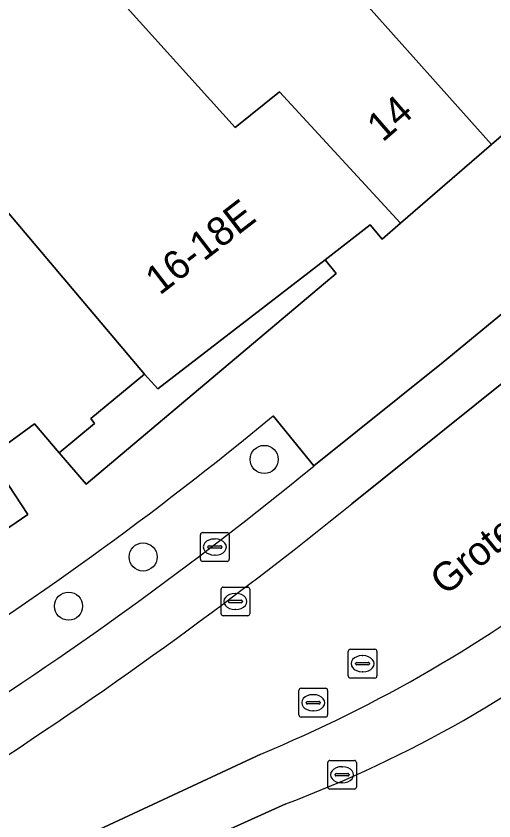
# Model space of a CAD drawing. Extents: x 160663 to 161506, y 382245 to 383291.
# Drawn here: x 161261.34 to 161277.95, y 383013.07 to 383041.04 of the extents above; entities that cross this region are included whole.
import ezdxf

# ---------------------------------------------------------------- set-up
doc = ezdxf.new("R2010")
doc.units = 0
for name, color, linetype in [('IMGEO_Boom', 7, 'Continuous'), ('IMGEO_Groenvoorziening', 7, 'Continuous'), ('IMGEO_Kolk', 7, 'Continuous'), ('IMGEO_Openbare_ruimte_label', 7, 'Continuous'), ('IMGEO_Pand', 7, 'Continuous'), ('IMGEO_Pand_nummerreeks', 7, 'Continuous'), ('IMGEO_Rijbaan_lokaal_gesloten', 7, 'Continuous'), ('IMGEO_Rioolput', 7, 'Continuous'), ('IMGEO_Voetpad_open', 7, 'Continuous')]:
    doc.layers.add(name, color=color, linetype=linetype)

msp = doc.modelspace()

# ---------------------------------------------------------------- linework, layer by layer
at = {"layer": 'IMGEO_Boom'}
for centre in [(161269.965, 383025.634), (161265.754, 383022.242), (161263.159, 383020.533)]:
    msp.add_circle(centre, 0.489, dxfattribs=at)
at = {"layer": 'IMGEO_Groenvoorziening'}
msp.add_lwpolyline([(161271.694, 383025.405), (161270.276, 383027.148)], dxfattribs=at)
for centre, radius, start, end in [((161193.391, 383120.06), 120.598, 302.02622, 309.60798), ((161187.507, 383128.289), 132.939, 302.30769, 309.29241)]:
    msp.add_arc(centre, radius, start, end, dxfattribs=at)
at = {"layer": 'IMGEO_Kolk'}
for p, q in [((161267.822, 383023.088), (161268.674, 383023.088)), ((161267.747, 383022.162), (161267.747, 383023.014)), ((161268.235, 383022.868), (161268.26, 383022.868)), ((161268.748, 383023.014), (161268.748, 383022.162)), ((161268.006, 383022.582), (161268.006, 383022.594)), ((161268.444, 383022.545), (161268.046, 383022.545)), ((161268.049, 383022.631), (161268.447, 383022.631)), ((161268.49, 383022.594), (161268.49, 383022.582)), ((161268.258, 383022.308), (161268.233, 383022.308)), ((161268.674, 383022.088), (161267.822, 383022.088)), ((161272.173, 383014.247), (161272.173, 383015.099)), ((161272.248, 383015.173), (161273.1, 383015.173)), ((161273.174, 383015.099), (161273.174, 383014.247)), ((161272.475, 383014.716), (161272.873, 383014.716)), ((161272.661, 383014.953), (161272.686, 383014.953)), ((161272.432, 383014.667), (161272.432, 383014.679)), ((161272.87, 383014.63), (161272.472, 383014.63)), ((161272.916, 383014.679), (161272.916, 383014.667)), ((161273.1, 383014.173), (161272.248, 383014.173)), ((161272.684, 383014.393), (161272.659, 383014.393))]:
    msp.add_line(p, q, dxfattribs=at)
for points in [[(161267.822, 383023.088), (161268.674, 383023.088)], [(161267.747, 383022.162), (161267.747, 383023.014)], [(161268.748, 383023.014), (161268.748, 383022.162)], [(161268.674, 383022.088), (161267.822, 383022.088)], [(161272.173, 383014.247), (161272.173, 383015.099)], [(161272.248, 383015.173), (161273.1, 383015.173)], [(161273.174, 383015.099), (161273.174, 383014.247)], [(161273.1, 383014.173), (161272.248, 383014.173)]]:
    msp.add_lwpolyline(points, dxfattribs=at)
for centre, radius, start, end in [((161267.824, 383023.012), 0.0765, 91.552, 178.448), ((161267.824, 383023.012), 0.0765, 91.552, 178.448), ((161268.672, 383023.012), 0.0765, 1.552, 88.448), ((161268.672, 383023.012), 0.0765, 1.552, 88.448), ((161268.046, 383022.591), 0.0403, 85.8775, 175.7526), ((161268.043, 383022.581), 0.0366, 178.938, 274.7102), ((161268.447, 383022.588), 0.043, 264.8664, 352.4533), ((161268.451, 383022.593), 0.0386, 1.7309, 96.639), ((161267.824, 383022.164), 0.0765, 181.552, 268.448), ((161267.824, 383022.164), 0.0765, 181.552, 268.448), ((161268.672, 383022.164), 0.0765, 271.552, 358.448), ((161268.672, 383022.164), 0.0765, 271.552, 358.448), ((161272.25, 383015.097), 0.0765, 91.552, 178.448), ((161272.25, 383015.097), 0.0765, 91.552, 178.448), ((161273.098, 383015.097), 0.0765, 1.552, 88.448), ((161273.098, 383015.097), 0.0765, 1.552, 88.448), ((161272.472, 383014.676), 0.0403, 85.8775, 175.7526), ((161272.877, 383014.678), 0.0386, 1.7309, 96.639), ((161272.469, 383014.666), 0.0366, 178.938, 274.7102), ((161272.873, 383014.673), 0.043, 264.8664, 352.4533), ((161272.25, 383014.249), 0.0765, 181.552, 268.448), ((161272.25, 383014.249), 0.0765, 181.552, 268.448), ((161273.098, 383014.249), 0.0765, 271.552, 358.448), ((161273.098, 383014.249), 0.0765, 271.552, 358.448)]:
    msp.add_arc(centre, radius, start, end, dxfattribs=at)
for centre, major_axis, ratio, start_param, end_param in [((161268.234, 383022.588), (-0.387, 0.002), 0.722429, 4.712389, 7.853982), ((161268.259, 383022.588), (-0.39, 0.002), 0.717154, 1.570796, 4.712389), ((161272.66, 383014.673), (-0.387, 0.002), 0.722429, 4.712389, 7.853982), ((161272.685, 383014.673), (-0.39, 0.002), 0.717154, 1.570796, 4.712389)]:
    msp.add_ellipse(centre, major_axis=major_axis, ratio=ratio, start_param=start_param, end_param=end_param, dxfattribs=at)
at = {"layer": 'IMGEO_Pand'}
for points in [[(161248.77, 383063.026), (161258.504, 383052.102), (161262.277, 383045.764), (161263.399, 383043.879), (161263.155, 383043.598), (161268.95, 383037.175), (161270.501, 383038.408), (161274.702, 383033.841), (161277.874, 383036.582), (161261.529, 383054.879), (161251.78, 383065.727)], [(161265.799, 383028.598), (161266.26, 383028.084), (161272.084, 383032.571), (161273.655, 383033.782), (161274.067, 383033.293), (161274.702, 383033.841), (161270.501, 383038.408), (161268.95, 383037.175), (161263.155, 383043.598), (161263.399, 383043.879), (161262.277, 383045.764), (161258.504, 383052.102), (161248.77, 383063.026), (161248.685, 383062.95), (161248.317, 383062.62), (161248.708, 383062.181), (161246.93, 383060.62), (161261.141, 383044.565), (161255.983, 383040.202)], [(161283.209, 383041.194), (161276.975, 383048.172), (161277.138, 383048.317), (161274.313, 383051.479), (161273.299, 383050.573), (161269.369, 383055.032), (161265.991, 383058.865), (161261.529, 383054.879), (161277.874, 383036.582), (161282.99, 383041.002)], [(161265.799, 383028.598), (161255.983, 383040.202), (161249.693, 383034.881), (161258.579, 383024.306), (161258.675, 383024.248), (161259.891, 383022.462), (161261.746, 383023.723), (161260.408, 383025.73), (161261.971, 383026.873), (161262.835, 383025.863), (161264.065, 383026.887), (161263.938, 383027.056)]]:
    msp.add_lwpolyline(points, close=True, dxfattribs=at)
at = {"layer": 'IMGEO_Rijbaan_lokaal_gesloten'}
for points in [[(161273.011, 383024.09), (161279.453, 383029.258), (161278.293, 383030.735), (161276.19, 383029.016), (161271.694, 383025.405)], [(161281.487, 383023.268), (161283.116, 383024.598), (161279.453, 383029.258), (161273.011, 383024.09)], [(161240.17, 383003.597), (161241.404, 383001.128), (161243.22, 383002.002), (161250.611, 383005.878), (161257.382, 383009.454), (161260.989, 383011.262), (161269.852, 383015.394)], [(161269.852, 383015.394), (161260.989, 383011.262), (161257.382, 383009.454), (161250.611, 383005.878), (161243.22, 383002.002), (161241.404, 383001.128), (161242.087, 382999.762), (161242.223, 382999.485), (161245.709, 383001.173), (161250.278, 383003.554), (161253.632, 383005.368), (161258.166, 383007.776), (161264.948, 383011.057), (161270.72, 383013.662)]]:
    msp.add_lwpolyline(points, dxfattribs=at)
for centre, radius, start, end in [((161187.507, 383128.289), 132.939, 302.30769, 309.29241), ((161177.521, 383142.325), 151.98, 302.74235, 308.9254), ((161177.521, 383142.325), 151.98, 302.74235, 308.9254), ((161251.143, 383060.619), 48.942, 292.4744, 307.9086), ((161251.143, 383060.619), 48.942, 292.4744, 307.9086), ((161255.555, 383053.977), 43.072, 290.614, 308.7901)]:
    msp.add_arc(centre, radius, start, end, dxfattribs=at)
at = {"layer": 'IMGEO_Rioolput'}
for p, q in [((161268.538, 383021.197), (161269.39, 383021.197)), ((161268.463, 383020.271), (161268.463, 383021.123)), ((161268.951, 383020.977), (161268.976, 383020.977)), ((161269.464, 383021.123), (161269.464, 383020.271)), ((161268.722, 383020.691), (161268.722, 383020.703)), ((161269.16, 383020.654), (161268.762, 383020.654)), ((161268.765, 383020.74), (161269.163, 383020.74)), ((161269.206, 383020.703), (161269.206, 383020.691)), ((161268.974, 383020.417), (161268.949, 383020.417)), ((161269.39, 383020.197), (161268.538, 383020.197)), ((161272.886, 383018.108), (161272.886, 383018.96)), ((161272.961, 383019.034), (161273.813, 383019.034)), ((161273.887, 383018.96), (161273.887, 383018.108)), ((161273.374, 383018.814), (161273.399, 383018.814)), ((161273.145, 383018.528), (161273.145, 383018.54)), ((161273.583, 383018.491), (161273.185, 383018.491)), ((161273.188, 383018.577), (161273.586, 383018.577)), ((161273.629, 383018.54), (161273.629, 383018.528)), ((161273.397, 383018.254), (161273.372, 383018.254)), ((161273.813, 383018.034), (161272.961, 383018.034)), ((161271.17, 383016.751), (161271.17, 383017.603)), ((161271.245, 383017.677), (161272.097, 383017.677)), ((161272.171, 383017.603), (161272.171, 383016.751)), ((161271.472, 383017.22), (161271.87, 383017.22)), ((161271.658, 383017.457), (161271.683, 383017.457)), ((161271.429, 383017.171), (161271.429, 383017.183)), ((161271.867, 383017.134), (161271.469, 383017.134)), ((161271.913, 383017.183), (161271.913, 383017.171)), ((161272.097, 383016.677), (161271.245, 383016.677)), ((161271.681, 383016.897), (161271.656, 383016.897))]:
    msp.add_line(p, q, dxfattribs=at)
for points in [[(161268.538, 383021.197), (161269.39, 383021.197)], [(161268.463, 383020.271), (161268.463, 383021.123)], [(161269.464, 383021.123), (161269.464, 383020.271)], [(161269.39, 383020.197), (161268.538, 383020.197)], [(161272.886, 383018.108), (161272.886, 383018.96)], [(161272.961, 383019.034), (161273.813, 383019.034)], [(161273.887, 383018.96), (161273.887, 383018.108)], [(161273.813, 383018.034), (161272.961, 383018.034)], [(161271.17, 383016.751), (161271.17, 383017.603)], [(161271.245, 383017.677), (161272.097, 383017.677)], [(161272.171, 383017.603), (161272.171, 383016.751)], [(161272.097, 383016.677), (161271.245, 383016.677)]]:
    msp.add_lwpolyline(points, dxfattribs=at)
for centre, radius, start, end in [((161268.54, 383021.121), 0.0765, 91.552, 178.448), ((161268.54, 383021.121), 0.0765, 91.552, 178.448), ((161269.388, 383021.121), 0.0765, 1.552, 88.448), ((161269.388, 383021.121), 0.0765, 1.552, 88.448), ((161268.762, 383020.7), 0.0403, 85.8775, 175.7526), ((161268.759, 383020.69), 0.0366, 178.938, 274.7102), ((161269.163, 383020.697), 0.043, 264.8664, 352.4533), ((161269.167, 383020.702), 0.0386, 1.7309, 96.639), ((161268.54, 383020.273), 0.0765, 181.552, 268.448), ((161268.54, 383020.273), 0.0765, 181.552, 268.448), ((161269.388, 383020.273), 0.0765, 271.552, 358.448), ((161269.388, 383020.273), 0.0765, 271.552, 358.448), ((161272.963, 383018.958), 0.0765, 91.552, 178.448), ((161272.963, 383018.958), 0.0765, 91.552, 178.448), ((161273.811, 383018.958), 0.0765, 1.552, 88.448), ((161273.811, 383018.958), 0.0765, 1.552, 88.448), ((161273.185, 383018.537), 0.0403, 85.8775, 175.7526), ((161273.182, 383018.527), 0.0366, 178.938, 274.7102), ((161273.586, 383018.534), 0.043, 264.8664, 352.4533), ((161273.59, 383018.539), 0.0386, 1.7309, 96.639), ((161272.963, 383018.11), 0.0765, 181.552, 268.448), ((161272.963, 383018.11), 0.0765, 181.552, 268.448), ((161273.811, 383018.11), 0.0765, 271.552, 358.448), ((161273.811, 383018.11), 0.0765, 271.552, 358.448), ((161271.247, 383017.601), 0.0765, 91.552, 178.448), ((161271.247, 383017.601), 0.0765, 91.552, 178.448), ((161272.095, 383017.601), 0.0765, 1.552, 88.448), ((161272.095, 383017.601), 0.0765, 1.552, 88.448), ((161271.469, 383017.18), 0.0403, 85.8775, 175.7526), ((161271.874, 383017.182), 0.0386, 1.7309, 96.639), ((161271.466, 383017.17), 0.0366, 178.938, 274.7102), ((161271.87, 383017.177), 0.043, 264.8664, 352.4533), ((161271.247, 383016.753), 0.0765, 181.552, 268.448), ((161271.247, 383016.753), 0.0765, 181.552, 268.448), ((161272.095, 383016.753), 0.0765, 271.552, 358.448), ((161272.095, 383016.753), 0.0765, 271.552, 358.448)]:
    msp.add_arc(centre, radius, start, end, dxfattribs=at)
for centre, major_axis, ratio, start_param, end_param in [((161268.95, 383020.697), (-0.387, 0.002), 0.722429, 4.712389, 7.853982), ((161268.975, 383020.697), (-0.39, 0.002), 0.717154, 1.570796, 4.712389), ((161273.373, 383018.534), (-0.387, 0.002), 0.722429, 4.712389, 7.853982), ((161273.398, 383018.534), (-0.39, 0.002), 0.717154, 1.570796, 4.712389), ((161271.657, 383017.177), (-0.387, 0.002), 0.722429, 4.712389, 7.853982), ((161271.682, 383017.177), (-0.39, 0.002), 0.717154, 1.570796, 4.712389)]:
    msp.add_ellipse(centre, major_axis=major_axis, ratio=ratio, start_param=start_param, end_param=end_param, dxfattribs=at)
at = {"layer": 'IMGEO_Voetpad_open'}
for points in [[(161276.19, 383029.016), (161278.293, 383030.735), (161291.628, 383041.642)], [(161282.99, 383041.002), (161277.874, 383036.582), (161274.702, 383033.841), (161274.067, 383033.293), (161273.655, 383033.782), (161272.084, 383032.571), (161272.463, 383032.1), (161263.769, 383024.773), (161262.835, 383025.863), (161261.971, 383026.873), (161260.408, 383025.73), (161261.746, 383023.723), (161259.891, 383022.462), (161258.675, 383024.248), (161258.579, 383024.306), (161258.078, 383023.927), (161258.172, 383023.791), (161259.155, 383022.512), (161251.012, 383016.327), (161250.049, 383015.596), (161247.482, 383014.311), (161244.563, 383012.322)], [(161270.276, 383027.148), (161271.694, 383025.405), (161276.19, 383029.016)], [(161270.72, 383013.662), (161264.948, 383011.057)]]:
    msp.add_lwpolyline(points, dxfattribs=at)
msp.add_lwpolyline([(161263.769, 383024.773), (161272.463, 383032.1), (161272.084, 383032.571), (161266.26, 383028.084), (161265.799, 383028.598), (161263.938, 383027.056), (161264.065, 383026.887), (161262.835, 383025.863)], close=True, dxfattribs=at)
for centre, radius, start, end in [((161193.391, 383120.06), 120.598, 302.02622, 309.60798), ((161255.555, 383053.977), 43.072, 290.614, 308.7901)]:
    msp.add_arc(centre, radius, start, end, dxfattribs=at)

# ---------------------------------------------------------------- texts
at = {"layer": 'IMGEO_Openbare_ruimte_label'}
msp.add_text('Grote Berg', height=1, rotation=39.1967, dxfattribs=at).set_placement((161276.259, 383020.871))
at = {"layer": 'IMGEO_Pand_nummerreeks'}
for s, rotation, p in [('14', 40.8253, (161274.084, 383036.637)), ('16-18E', 37.615, (161266.33, 383031.318))]:
    msp.add_text(s, height=1, rotation=rotation, dxfattribs=at).set_placement(p)

doc.saveas('drawing.dxf')
